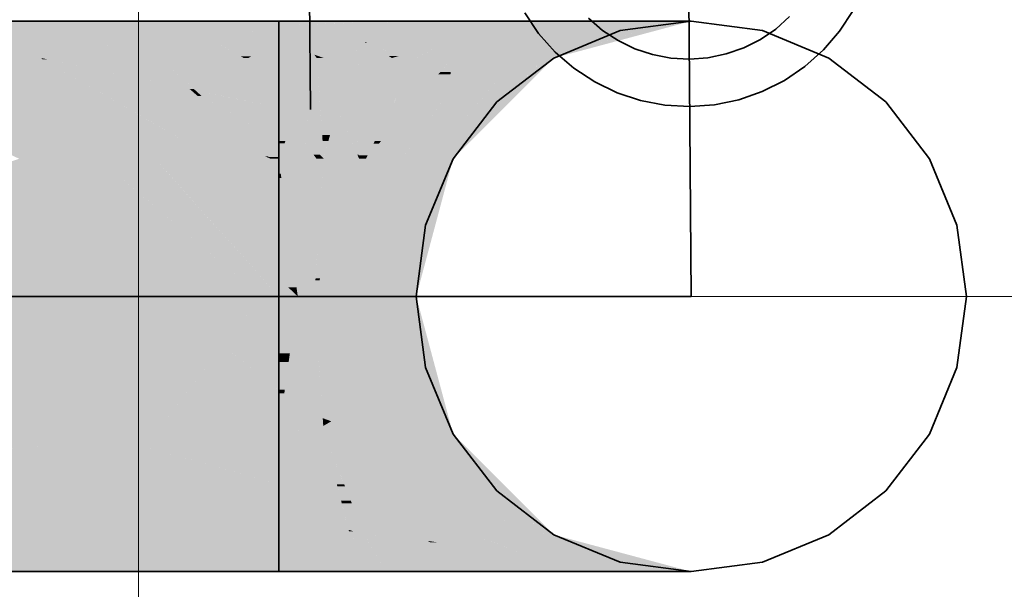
# Model space of a CAD drawing. Extents: x -223 to 557, y -138 to 606.
# Tile 334 of 347: x 307.27 to 309.34, y 303.09 to 304.29. Entities that reach past the tile are written whole.
import ezdxf
from ezdxf.lldxf.tags import DXFTag

# ---------------------------------------------------------------- set-up
doc = ezdxf.new("R2010")
doc.units = 0
doc.layers.get('0').update_dxf_attribs({"lineweight": 35})
doc.layers.add('0-Shading', color=7, linetype='Continuous', lineweight=35)
doc.layers.add('5_EG-HLSE', color=7, linetype='Continuous', lineweight=25)
for name, color, linetype, lineweight, true_color in [('H_Heizkoerper', 1, 'Continuous', 35, 0xff0000), ('H_Vorlauf', 1, 'Continuous', 35, 0xff0000), ('H_Vorlauf_Beschriftung', 1, 'Continuous', 18, 0xff0000)]:
    doc.layers.add(name, color=color, linetype=linetype, lineweight=lineweight, true_color=true_color)
tags = doc.linetypes.add('ALL_S14', pattern=[0.002, 0.001, -0.001]).pattern_tags.tags
tags[6:7] = [DXFTag(74, 4), DXFTag(75, 0), DXFTag(340, '0'), DXFTag(46, 1.0), DXFTag(50, 0.0), DXFTag(44, 0.0), DXFTag(45, 0.0)]
tags[4:5] = [DXFTag(74, 4), DXFTag(75, 0), DXFTag(340, '0'), DXFTag(46, 1.0), DXFTag(50, 0.0), DXFTag(44, 0.0), DXFTag(45, 0.0)]

# ---------------------------------------------------------------- blocks, each defined once
blk = doc.blocks.new('Shading-A07ALDTD1N', base_point=(303.9178, 301.6116))
at = {"layer": '0-Shading', "color": 14, "true_color": 0xa00000}
for points in [[(304.5193, 304.2812), (307.8117, 304.2812), (304.41, 304.2906)], [(307.8117, 304.2812), (304.41, 304.2906), (307.8117, 304.2906)], [(308.036, 304.2897), (307.8117, 304.2897), (308.0368, 304.2906)], [(307.8117, 304.2897), (308.0368, 304.2906), (307.8117, 304.2906)], [(307.8117, 304.2812), (308.036, 304.2897), (307.8117, 304.2897)], [(308.0325, 304.2861), (307.942, 304.2861), (308.036, 304.2897)], [(307.2227, 304.2719), (307.3424, 304.2812), (307.2089, 304.2812)], [(307.372, 304.2719), (307.2227, 304.2719), (307.3424, 304.2812)], [(307.2272, 304.2689), (307.372, 304.2719), (307.2227, 304.2719)], [(307.3792, 304.2689), (307.2272, 304.2689), (307.372, 304.2719)], [(307.2668, 304.2423), (307.3792, 304.2689), (307.2272, 304.2689)], [(307.4419, 304.2423), (307.2668, 304.2423), (307.3792, 304.2689)], [(307.365, 304.2741), (307.445, 304.2812), (307.3424, 304.2812)], [(307.4762, 304.2741), (307.365, 304.2741), (307.445, 304.2812)], [(307.372, 304.2719), (307.4762, 304.2741), (307.365, 304.2741)], [(307.486, 304.2719), (307.372, 304.2719), (307.4762, 304.2741)], [(307.5496, 304.2164), (307.7318, 304.2164), (307.372, 304.2719)], [(307.7318, 304.2164), (307.486, 304.2719), (307.372, 304.2719)], [(307.5114, 304.2129), (307.5608, 304.2129), (307.372, 304.2719)], [(307.4628, 304.2771), (307.613, 304.2812), (307.445, 304.2812)], [(307.6204, 304.2771), (307.4628, 304.2771), (307.613, 304.2812)], [(307.4762, 304.2741), (307.6204, 304.2771), (307.4628, 304.2771)], [(307.6259, 304.2741), (307.4762, 304.2741), (307.6204, 304.2771)], [(307.7318, 304.2164), (307.6259, 304.2741), (307.4762, 304.2741)], [(307.6162, 304.2794), (307.7245, 304.2812), (307.613, 304.2812)], [(307.7289, 304.2794), (307.6162, 304.2794), (307.7245, 304.2812)], [(307.6204, 304.2771), (307.7289, 304.2794), (307.6162, 304.2794)], [(307.7347, 304.2771), (307.6204, 304.2771), (307.7289, 304.2794)], [(307.8117, 304.2467), (307.7347, 304.2771), (307.6204, 304.2771)], [(307.8117, 304.2467), (307.6762, 304.2467), (307.6204, 304.2771)], [(307.7289, 304.2794), (307.8117, 304.2812), (307.7245, 304.2812)], [(307.8117, 304.2794), (307.7289, 304.2794), (307.8117, 304.2812)], [(307.8117, 304.2467), (307.8117, 304.2794), (307.7289, 304.2794)], [(307.8394, 304.2812), (307.8117, 304.2812), (307.8386, 304.2822)], [(307.866, 304.2467), (307.8117, 304.2467), (307.8394, 304.2812)], [(307.8117, 304.2467), (307.8394, 304.2812), (307.8117, 304.2812)], [(307.9473, 304.2822), (307.8386, 304.2822), (307.942, 304.2861)], [(307.9944, 304.2467), (307.9473, 304.2822), (307.8386, 304.2822)], [(307.9944, 304.2467), (307.866, 304.2467), (307.8386, 304.2822)], [(307.9944, 304.2467), (308.0325, 304.2861), (307.942, 304.2861)], [(307.1158, 304.2129), (307.3107, 304.2129), (306.9826, 304.2637)], [(307.3107, 304.2129), (306.9826, 304.2637), (307.2349, 304.2637)], [(307.7318, 304.2164), (307.8117, 304.2467), (307.6762, 304.2467)], [(307.754, 304.2164), (307.7318, 304.2164), (307.8117, 304.2467)], [(307.7473, 304.2129), (307.8117, 304.2129), (307.8117, 304.2467)], [(307.8865, 304.2201), (307.866, 304.2467), (307.8117, 304.2467)], [(307.8865, 304.2201), (307.8117, 304.2201), (307.8117, 304.2467)], [(307.8865, 304.2201), (307.9944, 304.2467), (307.866, 304.2467)], [(307.9255, 304.2201), (307.8865, 304.2201), (307.9944, 304.2467)], [(307.9068, 304.2129), (307.9618, 304.2129), (307.9944, 304.2467)], [(307.5114, 304.2129), (307.4419, 304.2423), (307.2668, 304.2423)], [(307.3107, 304.2129), (307.5114, 304.2129), (307.2668, 304.2423)], [(307.5608, 304.2129), (307.7382, 304.2129), (307.5496, 304.2164)], [(307.7382, 304.2129), (307.5496, 304.2164), (307.7318, 304.2164)], [(307.7473, 304.2129), (307.754, 304.2164), (307.7318, 304.2164)], [(307.7382, 304.2129), (307.7473, 304.2129), (307.7318, 304.2164)], [(307.8892, 304.2166), (307.8117, 304.2166), (307.8865, 304.2201)], [(307.8117, 304.2166), (307.8865, 304.2201), (307.8117, 304.2201)], [(307.8117, 304.2129), (307.8892, 304.2166), (307.8117, 304.2166)], [(307.8117, 304.2129), (307.8921, 304.2129), (307.8892, 304.2166)], [(307.9068, 304.2129), (307.9255, 304.2201), (307.8865, 304.2201)], [(307.8921, 304.2129), (307.9068, 304.2129), (307.8865, 304.2201)], [(306.0355, 303.1306), (307.8117, 303.1306), (305.8024, 303.2083)], [(307.8117, 303.1306), (305.8024, 303.2083), (307.8117, 303.2083)], [(307.8117, 303.1306), (308.0368, 303.1306), (307.8117, 303.2083)], [(308.0368, 303.1306), (307.8117, 303.2083), (307.9618, 303.2083)]]:
    blk.add_solid(points, dxfattribs=at)
at = {"layer": '0-Shading', "color": 14, "true_color": 0x9e0000}
for points in [[(307.9976, 304.2467), (307.9944, 304.2467), (308.0431, 304.2897)], [(307.9944, 304.2467), (308.0431, 304.2897), (308.036, 304.2897)], [(308.1648, 304.2467), (307.9976, 304.2467), (308.0441, 304.2906)], [(308.036, 304.2897), (308.0441, 304.2906), (308.0368, 304.2906)], [(308.0431, 304.2897), (308.036, 304.2897), (308.0441, 304.2906)], [(308.1648, 304.2467), (308.1528, 304.2906), (308.0441, 304.2906)], [(308.1648, 304.2467), (308.2467, 304.2906), (308.1528, 304.2906)], [(307.9964, 304.2455), (307.9933, 304.2455), (307.9944, 304.2467)], [(307.9964, 304.2455), (307.9976, 304.2467), (307.9944, 304.2467)], [(308.1609, 304.2455), (307.9964, 304.2455), (308.1648, 304.2467)], [(307.9964, 304.2455), (308.1648, 304.2467), (307.9976, 304.2467)], [(308.1102, 304.2175), (308.0659, 304.2175), (308.1648, 304.2467)], [(307.9618, 304.2129), (307.9964, 304.2455), (307.9933, 304.2455)], [(307.9618, 304.2129), (308.0505, 304.2129), (307.9964, 304.2455)], [(308.0566, 304.2212), (308.0367, 304.2212), (307.9964, 304.2455)], [(308.0659, 304.2175), (308.1609, 304.2455), (307.9964, 304.2455)], [(308.0659, 304.2175), (308.0566, 304.2212), (308.0367, 304.2212)], [(308.0659, 304.2175), (308.0429, 304.2175), (308.0367, 304.2212)], [(308.0505, 304.2129), (308.0659, 304.2175), (308.0429, 304.2175)], [(308.0505, 304.2129), (308.1017, 304.2129), (308.0659, 304.2175)], [(308.1017, 304.2129), (308.1102, 304.2175), (308.0659, 304.2175)], [(307.9946, 303.2052), (307.9648, 303.2052), (307.9618, 303.2083)], [(307.9946, 303.2052), (307.9929, 303.2083), (307.9618, 303.2083)], [(308.0248, 303.2052), (307.9946, 303.2052), (307.9929, 303.2083)], [(308.1257, 303.1954), (308.1017, 303.2083), (307.9929, 303.2083)], [(308.0368, 303.1306), (307.9946, 303.2052), (307.9648, 303.2052)], [(308.0019, 303.1924), (308.1314, 303.1924), (307.9946, 303.2052)], [(308.0986, 303.1954), (308.0248, 303.2052), (307.9946, 303.2052)], [(308.0368, 303.1306), (308.2467, 303.1306), (308.0019, 303.1924)], [(308.2467, 303.1306), (308.0019, 303.1924), (308.1314, 303.1924)], [(308.1257, 303.1954), (308.0986, 303.1954), (308.0248, 303.2052)], [(308.1314, 303.1924), (308.1257, 303.1954), (308.0986, 303.1954)]]:
    blk.add_solid(points, dxfattribs=at)
at = {"layer": '0-Shading', "color": 14, "true_color": 0x990000}
for points in [[(308.2078, 304.2467), (308.1648, 304.2467), (308.2467, 304.2906)], [(308.2295, 304.2712), (308.3757, 304.2712), (308.2467, 304.2906)], [(308.3757, 304.2712), (308.3841, 304.2906), (308.2467, 304.2906)], [(308.3757, 304.2712), (308.4268, 304.2906), (308.3841, 304.2906)], [(308.1778, 304.2129), (308.2218, 304.2129), (308.2295, 304.2712)], [(308.2218, 304.2129), (308.2295, 304.2712), (308.3757, 304.2712)], [(308.1017, 304.2129), (308.1778, 304.2129), (308.1648, 304.2467)], [(308.1778, 304.2129), (308.2078, 304.2467), (308.1648, 304.2467)], [(308.1257, 303.1954), (308.2218, 303.2083), (308.1017, 303.2083)], [(308.2557, 303.1954), (308.1257, 303.1954), (308.2218, 303.2083)], [(308.1455, 303.1924), (308.1314, 303.1924), (308.1257, 303.1954)], [(308.3464, 303.1611), (308.2557, 303.1954), (308.1257, 303.1954)], [(308.2105, 303.15), (308.3757, 303.15), (308.1314, 303.1924)], [(308.3117, 303.1611), (308.1455, 303.1924), (308.1314, 303.1924)], [(308.3464, 303.1611), (308.3117, 303.1611), (308.1455, 303.1924)], [(308.2467, 303.1306), (308.4268, 303.1306), (308.2105, 303.15)], [(308.4268, 303.1306), (308.2105, 303.15), (308.3757, 303.15)], [(308.3757, 303.15), (308.3464, 303.1611), (308.3117, 303.1611)]]:
    blk.add_solid(points, dxfattribs=at)
at = {"layer": '0-Shading', "color": 14, "true_color": 0x8c0000}
for points in [[(308.4294, 304.2289), (308.3655, 304.2289), (308.652, 304.2906)], [(308.3655, 304.2289), (308.652, 304.2906), (308.5651, 304.2906)], [(308.314, 304.2129), (308.3719, 304.2129), (308.3655, 304.2289)], [(308.3719, 304.2129), (308.4294, 304.2289), (308.3655, 304.2289)], [(308.5651, 303.1306), (308.652, 303.1306), (308.314, 303.2083)], [(308.652, 303.1306), (308.314, 303.2083), (308.3719, 303.2083)]]:
    blk.add_solid(points, dxfattribs=at)
at = {"layer": '0-Shading', "color": 16, "true_color": 0x830000}
for points in [[(308.3719, 304.2129), (308.3917, 304.2129), (308.652, 304.2906)], [(308.3917, 304.2129), (308.652, 304.2906), (308.6817, 304.2906)], [(308.652, 303.1306), (308.6817, 303.1306), (308.3719, 303.2083)], [(308.6817, 303.1306), (308.3719, 303.2083), (308.3917, 303.2083)]]:
    blk.add_solid(points, dxfattribs=at)
at = {"layer": '0-Shading', "color": 14, "true_color": 0x930000}
for points in [[(308.5024, 304.2712), (308.3757, 304.2712), (308.5651, 304.2906)], [(308.3757, 304.2712), (308.5651, 304.2906), (308.4268, 304.2906)], [(308.3655, 304.2289), (308.2639, 304.2289), (308.3757, 304.2712)], [(308.3655, 304.2289), (308.5024, 304.2712), (308.3757, 304.2712)], [(308.2218, 304.2129), (308.314, 304.2129), (308.2639, 304.2289)], [(308.314, 304.2129), (308.3655, 304.2289), (308.2639, 304.2289)], [(308.4949, 303.1306), (308.5651, 303.1306), (308.2218, 303.2083)], [(308.5651, 303.1306), (308.2218, 303.2083), (308.314, 303.2083)], [(308.3877, 303.1611), (308.3464, 303.1611), (308.2218, 303.2083)], [(308.4268, 303.1306), (308.4949, 303.1306), (308.3464, 303.1611)], [(308.4949, 303.1306), (308.3877, 303.1611), (308.3464, 303.1611)]]:
    blk.add_solid(points, dxfattribs=at)
at = {"layer": '0-Shading', "color": 12, "true_color": 0xd90000}
for points in [[(307.2642, 304.0006), (307.4315, 304.0006), (306.836, 304.2129)], [(307.4315, 304.0006), (306.836, 304.2129), (307.1158, 304.2129)], [(307.2927, 304.0939), (307.3107, 304.2129), (307.1158, 304.2129)], [(307.4454, 304.0939), (307.2927, 304.0939), (307.3107, 304.2129)], [(307.6241, 304.1474), (307.5114, 304.2129), (307.3107, 304.2129)], [(307.325, 304.2099), (307.3141, 304.2099), (307.3107, 304.2129)], [(307.7146, 304.0355), (307.6175, 304.0355), (307.3141, 304.2099)], [(307.6241, 304.1474), (307.325, 304.2099), (307.3141, 304.2099)], [(307.6241, 304.1474), (307.4576, 304.1474), (307.3141, 304.2099)], [(307.5758, 304.0594), (307.4843, 304.0594), (307.3141, 304.2099)], [(307.6241, 304.1474), (307.5608, 304.2129), (307.5114, 304.2129)], [(307.6357, 304.145), (307.7382, 304.2129), (307.5608, 304.2129)], [(307.633, 304.1474), (307.6241, 304.1474), (307.5608, 304.2129)], [(307.7859, 304.145), (307.6357, 304.145), (307.7382, 304.2129)], [(307.7903, 304.1386), (307.7473, 304.2129), (307.7382, 304.2129)], [(307.8117, 304.1386), (307.8117, 304.2129), (307.7473, 304.2129)], [(307.8117, 304.1386), (307.7903, 304.1386), (307.7473, 304.2129)], [(307.864, 304.1386), (307.8117, 304.1386), (307.8921, 304.2129)], [(307.8117, 304.1386), (307.8921, 304.2129), (307.8117, 304.2129)], [(307.8998, 304.1019), (307.8501, 304.1019), (307.8921, 304.2129)], [(307.9223, 304.1386), (307.9068, 304.2129), (307.8921, 304.2129)], [(307.9347, 304.1082), (307.8994, 304.1082), (307.8921, 304.2129)], [(307.9426, 304.1386), (307.9618, 304.2129), (307.9068, 304.2129)], [(307.9426, 304.1386), (307.9223, 304.1386), (307.9068, 304.2129)], [(307.783, 304.0057), (307.6241, 304.1474), (307.4576, 304.1474)], [(307.6357, 304.145), (307.633, 304.1474), (307.6241, 304.1474)], [(307.6357, 304.145), (307.6283, 304.145), (307.6241, 304.1474)], [(307.649, 304.1329), (307.6409, 304.1329), (307.6241, 304.1474)], [(307.7891, 304.0057), (307.783, 304.0057), (307.6241, 304.1474)], [(307.649, 304.1329), (307.6357, 304.145), (307.6283, 304.145)], [(307.8117, 304.1082), (307.7859, 304.145), (307.6357, 304.145)], [(307.6932, 304.1329), (307.649, 304.1329), (307.6357, 304.145)], [(307.7906, 304.0044), (307.649, 304.1329), (307.6409, 304.1329)], [(307.6915, 304.1082), (307.6932, 304.1329), (307.649, 304.1329)], [(307.8117, 304.0383), (307.7532, 304.0383), (307.649, 304.1329)], [(307.8117, 304.1082), (307.6915, 304.1082), (307.6932, 304.1329)], [(307.8117, 304.1082), (307.8117, 304.1386), (307.7903, 304.1386)], [(307.8501, 304.1019), (307.864, 304.1386), (307.8117, 304.1386)], [(307.8435, 304.1082), (307.8117, 304.1082), (307.8117, 304.1386)], [(307.9347, 304.1082), (307.9426, 304.1386), (307.9223, 304.1386)], [(307.8117, 304.0383), (307.8117, 304.1082), (307.6915, 304.1082)], [(307.8163, 304.1019), (307.8435, 304.1082), (307.8117, 304.1082)], [(307.8387, 304.0718), (307.8117, 304.0718), (307.8117, 304.1082)], [(307.8501, 304.1019), (307.8163, 304.1019), (307.8435, 304.1082)], [(307.8387, 304.0718), (307.8501, 304.1019), (307.8163, 304.1019)], [(307.8816, 304.0718), (307.8387, 304.0718), (307.8501, 304.1019)], [(307.9034, 304.051), (307.8998, 304.1019), (307.8501, 304.1019)], [(307.9034, 304.051), (307.9347, 304.1082), (307.8994, 304.1082)], [(307.9199, 304.051), (307.9034, 304.051), (307.9347, 304.1082)], [(307.4843, 304.0594), (307.4454, 304.0939), (307.2927, 304.0939)], [(307.344, 304.0594), (307.4843, 304.0594), (307.2927, 304.0939)], [(307.4315, 304.0006), (307.551, 304.0006), (307.344, 304.0594)], [(307.551, 304.0006), (307.344, 304.0594), (307.4843, 304.0594)], [(307.6175, 304.0355), (307.5758, 304.0594), (307.4843, 304.0594)], [(307.5114, 304.0355), (307.6175, 304.0355), (307.4843, 304.0594)], [(307.826, 304.0383), (307.8117, 304.0383), (307.8387, 304.0718)], [(307.8117, 304.0383), (307.8387, 304.0718), (307.8117, 304.0718)], [(307.8672, 304.0334), (307.8241, 304.0334), (307.8387, 304.0718)], [(307.8986, 304.0092), (307.8852, 304.0092), (307.8387, 304.0718)], [(307.8586, 304.051), (307.8816, 304.0718), (307.8387, 304.0718)], [(307.9034, 304.051), (307.8586, 304.051), (307.8816, 304.0718)], [(307.9068, 304.0006), (307.9034, 304.051), (307.8586, 304.051)], [(307.9166, 304.0383), (307.9199, 304.051), (307.9034, 304.051)], [(307.9166, 304.0383), (307.9042, 304.0383), (307.9034, 304.051)], [(307.551, 304.0006), (307.6782, 304.0006), (307.5114, 304.0355)], [(307.6782, 304.0006), (307.5114, 304.0355), (307.6175, 304.0355)], [(307.783, 304.0057), (307.7146, 304.0355), (307.6175, 304.0355)], [(307.6693, 304.0057), (307.783, 304.0057), (307.6175, 304.0355)], [(307.7906, 304.0044), (307.8117, 304.0383), (307.7532, 304.0383)], [(307.8117, 304.0044), (307.7906, 304.0044), (307.8117, 304.0383)], [(307.8241, 304.0334), (307.826, 304.0383), (307.8117, 304.0383)], [(307.8241, 304.0334), (307.8117, 304.0334), (307.8117, 304.0383)], [(307.8117, 304.0006), (307.8241, 304.0334), (307.8117, 304.0334)], [(307.8149, 304.0092), (307.8852, 304.0092), (307.8241, 304.0334)], [(307.8852, 304.0092), (307.8672, 304.0334), (307.8241, 304.0334)], [(307.9068, 304.0006), (307.9166, 304.0383), (307.9042, 304.0383)], [(307.6782, 304.0006), (307.7948, 304.0006), (307.6693, 304.0057)], [(307.7948, 304.0006), (307.6693, 304.0057), (307.783, 304.0057)], [(307.7906, 304.0044), (307.7891, 304.0057), (307.783, 304.0057)], [(307.7906, 304.0044), (307.7861, 304.0044), (307.783, 304.0057)], [(307.7948, 304.0006), (307.7906, 304.0044), (307.7861, 304.0044)], [(307.8117, 304.0006), (307.8117, 304.0044), (307.7906, 304.0044)], [(307.7948, 304.0006), (307.8117, 304.0006), (307.7906, 304.0044)], [(307.8117, 304.0006), (307.8915, 304.0006), (307.8149, 304.0092)], [(307.8915, 304.0006), (307.8149, 304.0092), (307.8852, 304.0092)], [(307.9068, 304.0006), (307.8986, 304.0092), (307.8852, 304.0092)], [(307.8915, 304.0006), (307.9068, 304.0006), (307.8852, 304.0092)], [(305.4158, 303.4116), (307.4315, 303.4206), (305.3986, 303.4206)], [(307.464, 303.4116), (305.4158, 303.4116), (307.4315, 303.4206)], [(307.464, 303.4116), (307.551, 303.4206), (307.4315, 303.4206)], [(307.5835, 303.4116), (307.464, 303.4116), (307.551, 303.4206)], [(307.8117, 303.3482), (307.8117, 303.4206), (307.551, 303.4206)], [(307.9256, 303.3482), (307.8117, 303.3482), (307.9068, 303.4206)], [(307.8117, 303.3482), (307.9068, 303.4206), (307.8117, 303.4206)], [(305.7534, 303.234), (307.464, 303.4116), (305.4158, 303.4116)], [(306.5309, 303.3147), (307.8117, 303.3147), (307.464, 303.4116)], [(307.6916, 303.3482), (307.5835, 303.4116), (307.464, 303.4116)], [(307.8117, 303.3482), (307.6916, 303.3482), (307.5835, 303.4116)], [(307.8117, 303.3147), (307.8117, 303.3482), (307.6916, 303.3482)], [(307.9342, 303.3147), (307.9256, 303.3482), (307.8117, 303.3482)], [(307.9342, 303.3147), (307.8117, 303.3147), (307.8117, 303.3482)], [(305.7534, 303.234), (307.8117, 303.234), (306.5309, 303.3147)], [(307.8117, 303.234), (306.5309, 303.3147), (307.8117, 303.3147)], [(307.9432, 303.2801), (307.9342, 303.3147), (307.8117, 303.3147)], [(307.9432, 303.2801), (307.8117, 303.2801), (307.8117, 303.3147)], [(307.9515, 303.2478), (307.9432, 303.2801), (307.8117, 303.2801)], [(307.9515, 303.2478), (307.8117, 303.2478), (307.8117, 303.2801)], [(305.8024, 303.2083), (307.8117, 303.2083), (305.7534, 303.234)], [(307.8117, 303.2083), (305.7534, 303.234), (307.8117, 303.234)], [(307.9551, 303.234), (307.8117, 303.234), (307.9515, 303.2478)], [(307.8117, 303.234), (307.9515, 303.2478), (307.8117, 303.2478)], [(307.9591, 303.2187), (307.8117, 303.2187), (307.8117, 303.234)], [(307.9591, 303.2187), (307.9551, 303.234), (307.8117, 303.234)], [(307.9599, 303.2155), (307.8117, 303.2155), (307.9591, 303.2187)], [(307.8117, 303.2155), (307.9591, 303.2187), (307.8117, 303.2187)], [(307.8117, 303.2083), (307.9599, 303.2155), (307.8117, 303.2155)], [(307.8117, 303.2083), (307.9618, 303.2083), (307.9599, 303.2155)]]:
    blk.add_solid(points, dxfattribs=at)
at = {"layer": '0-Shading', "color": 12, "true_color": 0xd30000}
for points in [[(307.9686, 304.1386), (307.9426, 304.1386), (307.9618, 304.2129)], [(308.0523, 304.2033), (307.9751, 304.2033), (307.9618, 304.2129)], [(308.0645, 304.1386), (307.9686, 304.1386), (307.9618, 304.2129)], [(308.0523, 304.2033), (308.0505, 304.2129), (307.9618, 304.2129)], [(308.0523, 304.2033), (308.1017, 304.2129), (308.0505, 304.2129)], [(308.0969, 304.2033), (308.0523, 304.2033), (308.1017, 304.2129)], [(308.0645, 304.1386), (308.0523, 304.2033), (307.9751, 304.2033)], [(308.0946, 304.1988), (308.0531, 304.1988), (308.0523, 304.2033)], [(308.0946, 304.1988), (308.0969, 304.2033), (308.0523, 304.2033)], [(308.0645, 304.1386), (308.0946, 304.1988), (308.0531, 304.1988)], [(307.9514, 304.1082), (307.9347, 304.1082), (307.9426, 304.1386)], [(307.9724, 304.0969), (307.9686, 304.1386), (307.9426, 304.1386)], [(307.9724, 304.0969), (307.9547, 304.0969), (307.9426, 304.1386)], [(307.9724, 304.0969), (308.0645, 304.1386), (307.9686, 304.1386)], [(308.0437, 304.0969), (307.9724, 304.0969), (308.0645, 304.1386)], [(307.9649, 304.0383), (307.9166, 304.0383), (307.9347, 304.1082)], [(307.9775, 304.0092), (307.9514, 304.1082), (307.9347, 304.1082)], [(307.9802, 304.0092), (307.9775, 304.0092), (307.9514, 304.1082)], [(307.9806, 304.0077), (307.9724, 304.0969), (307.9547, 304.0969)], [(308.0144, 304.0383), (308.0437, 304.0969), (307.9724, 304.0969)], [(308.0144, 304.0383), (307.9778, 304.0383), (307.9724, 304.0969)], [(307.9091, 304.0092), (307.9775, 304.0092), (307.9166, 304.0383)], [(307.9775, 304.0092), (307.9649, 304.0383), (307.9166, 304.0383)], [(307.9806, 304.0077), (308.0144, 304.0383), (307.9778, 304.0383)], [(307.9991, 304.0077), (307.9806, 304.0077), (308.0144, 304.0383)], [(307.9068, 304.0006), (307.9813, 304.0006), (307.9091, 304.0092)], [(307.9813, 304.0006), (307.9091, 304.0092), (307.9775, 304.0092)], [(307.9806, 304.0077), (307.9802, 304.0092), (307.9775, 304.0092)], [(307.9806, 304.0077), (307.9782, 304.0077), (307.9775, 304.0092)], [(307.9813, 304.0006), (307.9806, 304.0077), (307.9782, 304.0077)], [(307.9955, 304.0006), (307.9991, 304.0077), (307.9806, 304.0077)], [(307.9813, 304.0006), (307.9955, 304.0006), (307.9806, 304.0077)], [(307.9516, 303.3102), (307.9955, 303.4206), (307.9068, 303.4206)], [(307.9497, 303.3147), (307.9342, 303.3147), (307.9068, 303.4206)], [(308.0507, 303.3102), (307.9516, 303.3102), (307.9955, 303.4206)], [(307.9516, 303.3102), (307.9497, 303.3147), (307.9342, 303.3147)], [(307.9516, 303.3102), (307.9354, 303.3102), (307.9342, 303.3147)], [(307.9432, 303.2801), (307.9516, 303.3102), (307.9354, 303.3102)], [(307.9638, 303.2801), (307.9432, 303.2801), (307.9516, 303.3102)], [(308.0658, 303.2801), (308.0507, 303.3102), (307.9516, 303.3102)], [(308.0658, 303.2801), (307.9638, 303.2801), (307.9516, 303.3102)], [(307.9659, 303.2748), (307.9638, 303.2801), (307.9432, 303.2801)], [(307.9659, 303.2748), (307.9446, 303.2748), (307.9432, 303.2801)], [(307.9515, 303.2478), (307.9659, 303.2748), (307.9446, 303.2748)], [(307.9769, 303.2478), (307.9515, 303.2478), (307.9659, 303.2748)], [(307.9659, 303.2748), (308.0658, 303.2801), (307.9638, 303.2801)], [(308.0684, 303.2748), (307.9659, 303.2748), (308.0658, 303.2801)], [(308.0819, 303.2478), (308.0684, 303.2748), (307.9659, 303.2748)], [(308.0819, 303.2478), (307.9769, 303.2478), (307.9659, 303.2748)], [(307.9788, 303.243), (307.9769, 303.2478), (307.9515, 303.2478)], [(307.9788, 303.243), (307.9528, 303.243), (307.9515, 303.2478)], [(307.9581, 303.2224), (307.9788, 303.243), (307.9528, 303.243)], [(307.9872, 303.2224), (307.9581, 303.2224), (307.9788, 303.243)], [(307.9788, 303.243), (308.0819, 303.2478), (307.9769, 303.2478)], [(308.0843, 303.243), (307.9788, 303.243), (308.0819, 303.2478)], [(308.0946, 303.2224), (308.0843, 303.243), (307.9788, 303.243)], [(308.0946, 303.2224), (307.9872, 303.2224), (307.9788, 303.243)], [(307.9884, 303.2195), (307.9872, 303.2224), (307.9581, 303.2224)], [(307.9884, 303.2195), (307.9589, 303.2195), (307.9581, 303.2224)], [(307.9591, 303.2187), (307.9884, 303.2195), (307.9589, 303.2195)], [(307.9887, 303.2187), (307.9591, 303.2187), (307.9884, 303.2195)], [(307.9665, 303.2165), (307.9597, 303.2165), (307.9591, 303.2187)], [(307.9929, 303.2083), (307.9887, 303.2187), (307.9591, 303.2187)], [(307.9599, 303.2155), (307.9665, 303.2165), (307.9597, 303.2165)], [(307.9599, 303.2155), (307.9697, 303.2155), (307.9665, 303.2165)], [(307.9618, 303.2083), (307.9929, 303.2083), (307.9599, 303.2155)], [(307.9929, 303.2083), (307.9599, 303.2155), (307.9697, 303.2155)], [(307.9884, 303.2195), (308.0946, 303.2224), (307.9872, 303.2224)], [(308.0961, 303.2195), (307.9884, 303.2195), (308.0946, 303.2224)], [(308.1017, 303.2083), (308.0961, 303.2195), (307.9884, 303.2195)], [(307.9929, 303.2083), (308.1017, 303.2083), (307.9884, 303.2195)]]:
    blk.add_solid(points, dxfattribs=at)
at = {"layer": '0-Shading', "color": 12, "true_color": 0xc70000}
for points in [[(308.1657, 304.1988), (308.0946, 304.1988), (308.1778, 304.2129)], [(308.0946, 304.1988), (308.1778, 304.2129), (308.1017, 304.2129)], [(308.1745, 304.1838), (308.1529, 304.1838), (308.1778, 304.2129)], [(308.215, 304.2033), (308.1767, 304.2033), (308.2218, 304.2129)], [(308.1767, 304.2033), (308.2218, 304.2129), (308.1778, 304.2129)], [(308.1529, 304.1838), (308.0871, 304.1838), (308.0946, 304.1988)], [(308.1529, 304.1838), (308.1657, 304.1988), (308.0946, 304.1988)], [(308.1693, 304.1386), (308.2118, 304.1988), (308.1762, 304.1988)], [(308.2118, 304.1988), (308.1762, 304.1988), (308.1767, 304.2033)], [(308.2118, 304.1988), (308.215, 304.2033), (308.1767, 304.2033)], [(308.114, 304.1386), (308.0645, 304.1386), (308.1529, 304.1838)], [(308.0645, 304.1386), (308.1529, 304.1838), (308.0871, 304.1838)], [(308.1693, 304.1386), (308.114, 304.1386), (308.1739, 304.1785)], [(308.114, 304.1386), (308.1739, 304.1785), (308.1483, 304.1785)], [(308.1739, 304.1785), (308.1483, 304.1785), (308.1529, 304.1838)], [(308.1739, 304.1785), (308.1745, 304.1838), (308.1529, 304.1838)], [(308.0785, 304.0972), (308.0439, 304.0972), (308.0645, 304.1386)], [(308.0785, 304.0972), (308.114, 304.1386), (308.0645, 304.1386)], [(308.0785, 304.0972), (308.1693, 304.1386), (308.114, 304.1386)], [(308.14, 304.0972), (308.0785, 304.0972), (308.1693, 304.1386)], [(308.0279, 304.0383), (308.0144, 304.0383), (308.0785, 304.0972)], [(308.0144, 304.0383), (308.0785, 304.0972), (308.0439, 304.0972)], [(308.0984, 304.0383), (308.0279, 304.0383), (308.0785, 304.0972)], [(308.0984, 304.0383), (308.14, 304.0972), (308.0785, 304.0972)], [(307.9955, 304.0006), (308.0717, 304.0006), (308.023, 304.0326)], [(307.9955, 304.0006), (308.023, 304.0326), (308.0115, 304.0326)], [(308.023, 304.0326), (308.0115, 304.0326), (308.0144, 304.0383)], [(308.023, 304.0326), (308.0279, 304.0383), (308.0144, 304.0383)], [(308.0943, 304.0326), (308.023, 304.0326), (308.0984, 304.0383)], [(308.023, 304.0326), (308.0984, 304.0383), (308.0279, 304.0383)], [(308.0717, 304.0006), (308.0943, 304.0326), (308.023, 304.0326)], [(308.0658, 303.2801), (308.0717, 303.4206), (307.9955, 303.4206)], [(308.171, 303.2801), (308.0658, 303.2801), (308.0717, 303.4206)], [(308.1938, 303.2478), (308.171, 303.2801), (308.0658, 303.2801)], [(308.1938, 303.2478), (308.0819, 303.2478), (308.0658, 303.2801)], [(308.2118, 303.2224), (308.1938, 303.2478), (308.0819, 303.2478)], [(308.2118, 303.2224), (308.0946, 303.2224), (308.0819, 303.2478)], [(308.2218, 303.2083), (308.2118, 303.2224), (308.0946, 303.2224)], [(308.1017, 303.2083), (308.2218, 303.2083), (308.0946, 303.2224)]]:
    blk.add_solid(points, dxfattribs=at)
at = {"layer": '0-Shading', "color": 12, "true_color": 0xb60000}
for points in [[(308.3017, 304.1988), (308.2118, 304.1988), (308.2218, 304.2129)], [(308.3017, 304.1988), (308.314, 304.2129), (308.2218, 304.2129)], [(308.2797, 304.1734), (308.1938, 304.1734), (308.2118, 304.1988)], [(308.2797, 304.1734), (308.3017, 304.1988), (308.2118, 304.1988)], [(308.2496, 304.1386), (308.1693, 304.1386), (308.2797, 304.1734)], [(308.1693, 304.1386), (308.2797, 304.1734), (308.1938, 304.1734)], [(308.1628, 304.0383), (308.0984, 304.0383), (308.1693, 304.1386)], [(308.1628, 304.0383), (308.2496, 304.1386), (308.1693, 304.1386)], [(308.0717, 304.0006), (308.1301, 304.0006), (308.0984, 304.0383)], [(308.1301, 304.0006), (308.1628, 304.0383), (308.0984, 304.0383)], [(308.1938, 303.2478), (308.1301, 303.4206), (308.0717, 303.4206)], [(308.2797, 303.2478), (308.1938, 303.2478), (308.1301, 303.4206)], [(308.3017, 303.2224), (308.2797, 303.2478), (308.1938, 303.2478)], [(308.3017, 303.2224), (308.2118, 303.2224), (308.1938, 303.2478)], [(308.314, 303.2083), (308.3017, 303.2224), (308.2118, 303.2224)], [(308.2218, 303.2083), (308.314, 303.2083), (308.2118, 303.2224)]]:
    blk.add_solid(points, dxfattribs=at)
at = {"layer": '0-Shading', "color": 14, "true_color": 0xa20000}
for points in [[(308.3582, 304.1988), (308.3017, 304.1988), (308.3719, 304.2129)], [(308.3017, 304.1988), (308.3719, 304.2129), (308.314, 304.2129)], [(308.3337, 304.1734), (308.2797, 304.1734), (308.3017, 304.1988)], [(308.3337, 304.1734), (308.3582, 304.1988), (308.3017, 304.1988)], [(308.3026, 304.1411), (308.2518, 304.1411), (308.2797, 304.1734)], [(308.3026, 304.1411), (308.3337, 304.1734), (308.2797, 304.1734)], [(308.2033, 304.0383), (308.1628, 304.0383), (308.3026, 304.1411)], [(308.1628, 304.0383), (308.3026, 304.1411), (308.2518, 304.1411)], [(308.1301, 304.0006), (308.1668, 304.0006), (308.1628, 304.0383)], [(308.1668, 304.0006), (308.2033, 304.0383), (308.1628, 304.0383)], [(308.3017, 303.2224), (308.1668, 303.4206), (308.1301, 303.4206)], [(308.3582, 303.2224), (308.3017, 303.2224), (308.1668, 303.4206)], [(308.3719, 303.2083), (308.3582, 303.2224), (308.3017, 303.2224)], [(308.314, 303.2083), (308.3719, 303.2083), (308.3017, 303.2224)]]:
    blk.add_solid(points, dxfattribs=at)
at = {"layer": '0-Shading', "color": 16, "true_color": 0x8b0000}
for points in [[(308.3199, 304.1411), (308.3026, 304.1411), (308.3917, 304.2129)], [(308.3026, 304.1411), (308.3917, 304.2129), (308.3719, 304.2129)], [(308.2691, 304.1064), (308.2852, 304.1064), (308.3026, 304.1411)], [(308.2852, 304.1064), (308.3199, 304.1411), (308.3026, 304.1411)], [(308.1668, 304.0006), (308.1794, 304.0006), (308.2691, 304.1064)], [(308.1794, 304.0006), (308.2691, 304.1064), (308.2852, 304.1064)], [(308.3719, 303.2083), (308.3917, 303.2083), (308.1668, 303.4206)], [(308.3917, 303.2083), (308.1668, 303.4206), (308.1794, 303.4206)]]:
    blk.add_solid(points, dxfattribs=at)
at = {"layer": '0-Shading', "color": 1, "true_color": 0xfa0000}
for points in [[(307.3452, 303.9449), (307.0968, 303.9449), (307.2642, 304.0006)], [(307.2998, 303.9761), (307.4315, 304.0006), (307.2642, 304.0006)], [(307.4605, 303.9761), (307.2998, 303.9761), (307.4315, 304.0006)], [(307.4605, 303.9761), (307.551, 304.0006), (307.4315, 304.0006)], [(307.4605, 303.9761), (307.5729, 303.9761), (307.551, 304.0006)], [(307.7268, 303.8307), (307.6782, 304.0006), (307.551, 304.0006)], [(307.8117, 303.7488), (307.7774, 303.7488), (307.551, 304.0006)], [(307.7027, 303.9694), (307.7948, 304.0006), (307.6782, 304.0006)], [(307.8117, 303.8307), (307.7268, 303.8307), (307.6782, 304.0006)], [(307.8117, 303.9694), (307.7027, 303.9694), (307.7948, 304.0006)], [(307.8117, 303.9694), (307.8117, 304.0006), (307.7948, 304.0006)], [(307.3452, 303.9449), (307.4605, 303.9761), (307.2998, 303.9761)], [(307.3452, 303.9449), (307.4974, 303.9449), (307.4605, 303.9761)], [(307.7749, 303.7106), (307.8117, 303.7106), (307.4605, 303.9761)], [(307.8117, 303.7106), (307.4605, 303.9761), (307.5729, 303.9761)], [(307.8117, 303.8307), (307.8117, 303.9694), (307.7027, 303.9694)], [(307.1834, 303.9012), (307.3452, 303.9449), (307.0968, 303.9449)], [(307.1834, 303.9012), (307.4089, 303.9012), (307.3452, 303.9449)], [(307.6862, 303.7106), (307.7749, 303.7106), (307.3452, 303.9449)], [(307.7749, 303.7106), (307.3452, 303.9449), (307.4974, 303.9449)], [(306.4789, 303.7106), (307.5603, 303.7106), (307.1834, 303.9012)], [(307.5603, 303.7106), (307.6862, 303.7106), (307.1834, 303.9012)], [(307.6862, 303.7106), (307.1834, 303.9012), (307.4089, 303.9012)], [(307.8117, 303.7488), (307.8117, 303.8307), (307.7268, 303.8307)], [(307.8117, 303.7106), (307.8117, 303.7488), (307.7774, 303.7488)], [(305.3986, 303.4206), (307.4315, 303.4206), (304.9324, 303.7106)], [(307.4315, 303.4206), (304.9324, 303.7106), (306.3023, 303.7106)], [(307.4315, 303.4206), (307.551, 303.4206), (306.3023, 303.7106)], [(307.551, 303.4206), (306.3023, 303.7106), (306.4789, 303.7106)], [(306.8656, 303.606), (307.5603, 303.7106), (306.4789, 303.7106)], [(307.6941, 303.606), (306.8656, 303.606), (307.5603, 303.7106)], [(307.6227, 303.6618), (307.6862, 303.7106), (307.5603, 303.7106)], [(307.7372, 303.6618), (307.6227, 303.6618), (307.6862, 303.7106)], [(307.7372, 303.6618), (307.7749, 303.7106), (307.6862, 303.7106)], [(307.8117, 303.6724), (307.7454, 303.6724), (307.7749, 303.7106)], [(307.8117, 303.6724), (307.8117, 303.7106), (307.7749, 303.7106)], [(307.8117, 303.6618), (307.7372, 303.6618), (307.8117, 303.6724)], [(307.7372, 303.6618), (307.8117, 303.6724), (307.7454, 303.6724)], [(307.6941, 303.606), (307.7372, 303.6618), (307.6227, 303.6618)], [(307.7955, 303.606), (307.6941, 303.606), (307.7372, 303.6618)], [(307.8117, 303.5905), (307.8117, 303.6618), (307.7372, 303.6618)], [(307.551, 303.4206), (307.6941, 303.606), (306.8656, 303.606)], [(307.6232, 303.5141), (307.8117, 303.5141), (307.6941, 303.606)], [(307.714, 303.5905), (307.7955, 303.606), (307.6941, 303.606)], [(307.8117, 303.5905), (307.714, 303.5905), (307.7955, 303.606)], [(307.8117, 303.5141), (307.8117, 303.5905), (307.714, 303.5905)], [(307.551, 303.4206), (307.8117, 303.4206), (307.6232, 303.5141)], [(307.8117, 303.4206), (307.6232, 303.5141), (307.8117, 303.5141)]]:
    blk.add_solid(points, dxfattribs=at)
at = {"layer": '0-Shading', "color": 1, "true_color": 0xf90000}
for points in [[(307.9047, 303.9694), (307.816, 303.9694), (307.8117, 304.0006)], [(307.9047, 303.9694), (307.8915, 304.0006), (307.8117, 304.0006)], [(307.816, 303.9694), (307.8117, 303.9694), (307.8117, 304.0006)], [(307.9047, 303.9694), (307.9068, 304.0006), (307.8915, 304.0006)], [(307.8173, 303.9601), (307.816, 303.9694), (307.8117, 303.9694)], [(307.8173, 303.9601), (307.8117, 303.9601), (307.8117, 303.9694)], [(307.8352, 303.8307), (307.8117, 303.8307), (307.8173, 303.9601)], [(307.8117, 303.8307), (307.8173, 303.9601), (307.8117, 303.9601)], [(307.8173, 303.9601), (307.9047, 303.9694), (307.816, 303.9694)], [(307.904, 303.9601), (307.8173, 303.9601), (307.9047, 303.9694)], [(307.8951, 303.8307), (307.904, 303.9601), (307.8173, 303.9601)], [(307.8951, 303.8307), (307.8352, 303.8307), (307.8173, 303.9601)], [(307.8393, 303.8016), (307.8352, 303.8307), (307.8117, 303.8307)], [(307.8393, 303.8016), (307.8117, 303.8016), (307.8117, 303.8307)], [(307.8393, 303.8016), (307.8951, 303.8307), (307.8352, 303.8307)], [(307.893, 303.8016), (307.8393, 303.8016), (307.8951, 303.8307)], [(307.8466, 303.7488), (307.8117, 303.7488), (307.8393, 303.8016)], [(307.8117, 303.7488), (307.8393, 303.8016), (307.8117, 303.8016)], [(307.8894, 303.7488), (307.893, 303.8016), (307.8393, 303.8016)], [(307.8894, 303.7488), (307.8466, 303.7488), (307.8393, 303.8016)], [(307.8492, 303.7296), (307.8466, 303.7488), (307.8117, 303.7488)], [(307.8492, 303.7296), (307.8318, 303.7296), (307.8117, 303.7488)], [(307.8436, 303.7184), (307.8117, 303.7184), (307.8117, 303.7488)], [(307.8492, 303.7296), (307.8894, 303.7488), (307.8466, 303.7488)], [(307.888, 303.7296), (307.8492, 303.7296), (307.8894, 303.7488)], [(307.8519, 303.7106), (307.8492, 303.7296), (307.8318, 303.7296)], [(307.8867, 303.7106), (307.888, 303.7296), (307.8492, 303.7296)], [(307.8519, 303.7106), (307.8867, 303.7106), (307.8492, 303.7296)], [(307.8117, 303.7106), (307.8436, 303.7184), (307.8117, 303.7184)], [(307.8117, 303.7106), (307.8519, 303.7106), (307.8436, 303.7184)], [(307.8466, 303.6724), (307.8117, 303.6724), (307.8519, 303.7106)], [(307.8117, 303.6724), (307.8519, 303.7106), (307.8117, 303.7106)], [(307.8894, 303.6724), (307.8466, 303.6724), (307.8519, 303.7106)], [(307.8894, 303.6724), (307.8867, 303.7106), (307.8519, 303.7106)], [(307.8424, 303.6422), (307.8466, 303.6724), (307.8117, 303.6724)], [(307.8424, 303.6422), (307.8117, 303.6422), (307.8117, 303.6724)], [(307.8915, 303.6422), (307.8424, 303.6422), (307.8894, 303.6724)], [(307.8424, 303.6422), (307.8894, 303.6724), (307.8466, 303.6724)], [(307.8352, 303.5905), (307.8117, 303.5905), (307.8424, 303.6422)], [(307.8117, 303.5905), (307.8424, 303.6422), (307.8117, 303.6422)], [(307.8951, 303.5905), (307.8352, 303.5905), (307.8424, 303.6422)], [(307.8951, 303.5905), (307.8915, 303.6422), (307.8424, 303.6422)], [(307.8327, 303.5724), (307.8352, 303.5905), (307.8117, 303.5905)], [(307.8327, 303.5724), (307.8117, 303.5724), (307.8117, 303.5905)], [(307.8963, 303.5724), (307.8327, 303.5724), (307.8951, 303.5905)], [(307.8327, 303.5724), (307.8951, 303.5905), (307.8352, 303.5905)], [(307.8246, 303.5141), (307.8117, 303.5141), (307.8327, 303.5724)], [(307.8117, 303.5141), (307.8327, 303.5724), (307.8117, 303.5724)], [(307.9004, 303.5141), (307.8246, 303.5141), (307.8327, 303.5724)], [(307.9004, 303.5141), (307.8963, 303.5724), (307.8327, 303.5724)], [(307.8236, 303.5064), (307.8246, 303.5141), (307.8117, 303.5141)], [(307.8236, 303.5064), (307.8117, 303.5064), (307.8117, 303.5141)], [(307.8117, 303.4206), (307.8236, 303.5064), (307.8117, 303.5064)], [(307.9045, 303.454), (307.8163, 303.454), (307.8236, 303.5064)], [(307.9009, 303.5064), (307.8236, 303.5064), (307.9004, 303.5141)], [(307.8236, 303.5064), (307.9004, 303.5141), (307.8246, 303.5141)], [(307.9045, 303.454), (307.9009, 303.5064), (307.8236, 303.5064)], [(307.8117, 303.4206), (307.9057, 303.4375), (307.814, 303.4375)], [(307.9057, 303.4375), (307.814, 303.4375), (307.9045, 303.454)], [(307.814, 303.4375), (307.9045, 303.454), (307.8163, 303.454)], [(307.9061, 303.4319), (307.8746, 303.4319), (307.9057, 303.4375)], [(307.8117, 303.4206), (307.9068, 303.4206), (307.8746, 303.4319)], [(307.9068, 303.4206), (307.9061, 303.4319), (307.8746, 303.4319)]]:
    blk.add_solid(points, dxfattribs=at)
at = {"layer": '0-Shading', "color": 1, "true_color": 0xf10000}
for points in [[(307.9711, 303.9694), (307.9047, 303.9694), (307.9813, 304.0006)], [(307.9047, 303.9694), (307.9813, 304.0006), (307.9068, 304.0006)], [(307.9913, 303.9694), (307.9711, 303.9694), (307.9813, 304.0006)], [(307.9913, 303.9694), (307.9955, 304.0006), (307.9813, 304.0006)], [(307.9446, 303.8881), (307.899, 303.8881), (307.9047, 303.9694)], [(307.9446, 303.8881), (307.9711, 303.9694), (307.9047, 303.9694)], [(307.9804, 303.8881), (307.9446, 303.8881), (307.9913, 303.9694)], [(307.9446, 303.8881), (307.9913, 303.9694), (307.9711, 303.9694)], [(307.9259, 303.8307), (307.8951, 303.8307), (307.9446, 303.8881)], [(307.8951, 303.8307), (307.9446, 303.8881), (307.899, 303.8881)], [(307.9727, 303.8307), (307.9259, 303.8307), (307.9446, 303.8881)], [(307.9727, 303.8307), (307.9804, 303.8881), (307.9446, 303.8881)], [(307.9171, 303.8037), (307.8932, 303.8037), (307.8951, 303.8307)], [(307.9171, 303.8037), (307.9259, 303.8307), (307.8951, 303.8307)], [(307.9691, 303.8037), (307.9171, 303.8037), (307.9727, 303.8307)], [(307.9171, 303.8037), (307.9727, 303.8307), (307.9259, 303.8307)], [(307.8992, 303.7488), (307.8894, 303.7488), (307.9171, 303.8037)], [(307.8894, 303.7488), (307.9171, 303.8037), (307.8932, 303.8037)], [(307.9618, 303.7488), (307.8992, 303.7488), (307.9171, 303.8037)], [(307.9618, 303.7488), (307.9691, 303.8037), (307.9171, 303.8037)], [(307.8976, 303.7441), (307.889, 303.7441), (307.8894, 303.7488)], [(307.8976, 303.7441), (307.8992, 303.7488), (307.8894, 303.7488)], [(307.9612, 303.7441), (307.8976, 303.7441), (307.9618, 303.7488)], [(307.8976, 303.7441), (307.9618, 303.7488), (307.8992, 303.7488)], [(307.8867, 303.7106), (307.9567, 303.7106), (307.8976, 303.7441)], [(307.8867, 303.7106), (307.8976, 303.7441), (307.889, 303.7441)], [(307.9567, 303.7106), (307.9612, 303.7441), (307.8976, 303.7441)], [(307.8894, 303.6724), (307.9567, 303.7106), (307.8867, 303.7106)], [(307.9618, 303.6724), (307.8894, 303.6724), (307.9567, 303.7106)], [(307.9727, 303.5905), (307.9618, 303.6724), (307.8894, 303.6724)], [(307.9727, 303.5905), (307.8951, 303.5905), (307.8894, 303.6724)], [(307.983, 303.5141), (307.9727, 303.5905), (307.8951, 303.5905)], [(307.983, 303.5141), (307.9004, 303.5141), (307.8951, 303.5905)], [(307.9911, 303.454), (307.983, 303.5141), (307.9004, 303.5141)], [(307.9911, 303.454), (307.9045, 303.454), (307.9004, 303.5141)], [(307.9955, 303.4206), (307.9911, 303.454), (307.9045, 303.454)], [(307.9226, 303.4474), (307.905, 303.4474), (307.9045, 303.454)], [(307.9057, 303.4375), (307.9226, 303.4474), (307.905, 303.4474)], [(307.9057, 303.4375), (307.9495, 303.4375), (307.9226, 303.4474)], [(307.9068, 303.4206), (307.9955, 303.4206), (307.9057, 303.4375)], [(307.9955, 303.4206), (307.9057, 303.4375), (307.9495, 303.4375)]]:
    blk.add_solid(points, dxfattribs=at)
at = {"layer": '0-Shading', "color": 12, "true_color": 0xe10000}
for points in [[(308.0658, 303.9694), (307.9913, 303.9694), (308.0717, 304.0006)], [(307.9913, 303.9694), (308.0717, 304.0006), (307.9955, 304.0006)], [(308.0395, 303.8307), (307.9727, 303.8307), (307.9913, 303.9694)], [(308.0395, 303.8307), (308.0658, 303.9694), (307.9913, 303.9694)], [(308.024, 303.7488), (307.9618, 303.7488), (307.9727, 303.8307)], [(308.024, 303.7488), (308.0395, 303.8307), (307.9727, 303.8307)], [(307.9567, 303.7106), (308.0167, 303.7106), (307.9618, 303.7488)], [(308.0167, 303.7106), (308.024, 303.7488), (307.9618, 303.7488)], [(307.9727, 303.5905), (308.0167, 303.7106), (307.9567, 303.7106)], [(308.0395, 303.5905), (307.9727, 303.5905), (308.0167, 303.7106)], [(308.054, 303.5141), (308.0395, 303.5905), (307.9727, 303.5905)], [(308.054, 303.5141), (307.983, 303.5141), (307.9727, 303.5905)], [(308.0653, 303.454), (308.054, 303.5141), (307.983, 303.5141)], [(308.0653, 303.454), (307.9911, 303.454), (307.983, 303.5141)], [(308.0717, 303.4206), (308.0653, 303.454), (307.9911, 303.454)], [(307.9955, 303.4206), (308.0717, 303.4206), (307.9911, 303.454)]]:
    blk.add_solid(points, dxfattribs=at)
at = {"layer": '0-Shading', "color": 12, "true_color": 0xca0000}
for points in [[(308.0907, 303.8307), (308.0395, 303.8307), (308.1301, 304.0006)], [(308.0395, 303.8307), (308.1301, 304.0006), (308.0717, 304.0006)], [(308.0717, 303.7488), (308.024, 303.7488), (308.0395, 303.8307)], [(308.0717, 303.7488), (308.0907, 303.8307), (308.0395, 303.8307)], [(308.0167, 303.7106), (308.0628, 303.7106), (308.024, 303.7488)], [(308.0628, 303.7106), (308.0717, 303.7488), (308.024, 303.7488)], [(308.054, 303.5141), (308.0628, 303.7106), (308.0167, 303.7106)], [(308.1084, 303.5141), (308.054, 303.5141), (308.0628, 303.7106)], [(308.1223, 303.454), (308.1084, 303.5141), (308.054, 303.5141)], [(308.1223, 303.454), (308.0653, 303.454), (308.054, 303.5141)], [(308.1301, 303.4206), (308.1223, 303.454), (308.0653, 303.454)], [(308.0717, 303.4206), (308.1301, 303.4206), (308.0653, 303.454)]]:
    blk.add_solid(points, dxfattribs=at)
at = {"layer": '0-Shading', "color": 14, "true_color": 0xae0000}
for points in [[(308.1017, 303.7488), (308.0717, 303.7488), (308.1668, 304.0006)], [(308.0717, 303.7488), (308.1668, 304.0006), (308.1301, 304.0006)], [(308.0628, 303.7106), (308.0918, 303.7106), (308.0717, 303.7488)], [(308.0918, 303.7106), (308.1017, 303.7488), (308.0717, 303.7488)], [(308.1223, 303.454), (308.0918, 303.7106), (308.0628, 303.7106)], [(308.1582, 303.454), (308.1223, 303.454), (308.0918, 303.7106)], [(308.1668, 303.4206), (308.1582, 303.454), (308.1223, 303.454)], [(308.1301, 303.4206), (308.1668, 303.4206), (308.1223, 303.454)]]:
    blk.add_solid(points, dxfattribs=at)
at = {"layer": '0-Shading', "color": 14, "true_color": 0x8f0000}
for points in [[(308.0918, 303.7106), (308.1017, 303.7106), (308.1668, 304.0006)], [(308.1017, 303.7106), (308.1668, 304.0006), (308.1794, 304.0006)], [(308.1668, 303.4206), (308.1794, 303.4206), (308.0918, 303.7106)], [(308.1794, 303.4206), (308.0918, 303.7106), (308.1017, 303.7106)]]:
    blk.add_solid(points, dxfattribs=at)
blk = doc.blocks.new('Referenz-A07ALDUO1N', base_point=(-167.6747, -99.33))
at = {"layer": '5_EG-HLSE', "color": 0, "linetype": 'ALL_S14', "lineweight": 13, "ltscale": 0.13}
blk.add_line((307.5163, 301.3056), (307.5122, 341.3056), dxfattribs=at)
blk = doc.blocks.new('Heizkörper-A07ALDV21N', base_point=(301.6642, 301.7325))
at = {"layer": 'H_Vorlauf', "color": 0, "linetype": 'ByBlock', "lineweight": -2, "ltscale": 0.35}
for p, q in [((308.6687, 305.3105), (308.6817, 303.7106)), ((307.8785, 304.1041), (307.872, 304.9041)), ((308.9945, 304.2696), (309.0232, 304.3134)), ((308.3304, 304.3078), (308.3598, 304.2645)), ((308.4648, 304.2967), (308.4945, 304.2711)), ((308.8597, 304.274), (308.889, 304.3002)), ((308.4945, 304.2711), (308.5273, 304.2496)), ((308.8273, 304.252), (308.8597, 304.274)), ((308.9603, 304.23), (308.9945, 304.2696)), ((308.3598, 304.2645), (308.3946, 304.2254)), ((308.5273, 304.2496), (308.5626, 304.2325)), ((308.7922, 304.2343), (308.8273, 304.252)), ((308.5626, 304.2325), (308.5999, 304.2202)), ((308.7552, 304.2214), (308.7922, 304.2343)), ((308.9213, 304.1952), (308.9603, 304.23)), ((308.3946, 304.2254), (308.4343, 304.1913)), ((308.5999, 304.2202), (308.6384, 304.2128)), ((308.6384, 304.2128), (308.6776, 304.2106)), ((308.6776, 304.2106), (308.7168, 304.2135)), ((308.7168, 304.2135), (308.7552, 304.2214)), ((308.4343, 304.1913), (308.478, 304.1625)), ((308.878, 304.1658), (308.9213, 304.1952)), ((308.8312, 304.1423), (308.878, 304.1658)), ((308.478, 304.1625), (308.5251, 304.1398)), ((308.5251, 304.1398), (308.5748, 304.1234)), ((308.5748, 304.1234), (308.6262, 304.1136)), ((308.7306, 304.1144), (308.7818, 304.125)), ((308.7818, 304.125), (308.8312, 304.1423)), ((308.6262, 304.1136), (308.6784, 304.1106)), ((308.6784, 304.1106), (308.7306, 304.1144))]:
    blk.add_line(p, q, dxfattribs=at)
blk = doc.blocks.new('Rohr - 1703-A07ALE061N', base_point=(303.3675, 303.7106))
at = {"color": 0, "linetype": 'ByBlock', "lineweight": -2, "ltscale": 0.35}
blk.add_line((308.6817, 303.7106), (303.3675, 303.7106), dxfattribs=at)
blk = doc.blocks.new('Bauteilbeschriftung-A07ALE081N', base_point=(304.605, 293.7106))
at = {"color": 0, "linetype": 'ByBlock', "lineweight": -2, "ltscale": 0.18}
blk.add_line((320.4087, 303.7106), (304.605, 303.7106), dxfattribs=at)
blk = doc.blocks.new('Geometrie-A07ALE0O1N', base_point=(218.238, 301.4785))
at = {"layer": 'H_Vorlauf', "lineweight": -2}
for p, q in [((307.8117, 304.2906), (304.2955, 304.2906)), ((307.8117, 304.2708), (307.8117, 304.2906)), ((307.8117, 304.2906), (307.8117, 304.2708)), ((308.0368, 304.2906), (307.8117, 304.2906)), ((307.8117, 304.2906), (307.8117, 303.9508)), ((308.2467, 304.2906), (308.0368, 304.2906)), ((308.4268, 304.2906), (308.2467, 304.2906)), ((308.5651, 304.2906), (308.4268, 304.2906)), ((308.6817, 304.2906), (308.5316, 304.2708)), ((308.5316, 304.2708), (308.6817, 304.2906)), ((308.652, 304.2906), (308.5651, 304.2906)), ((308.6817, 304.2906), (308.652, 304.2906)), ((308.8318, 304.2708), (308.6817, 304.2906)), ((308.6817, 304.2906), (308.8318, 304.2708)), ((307.8117, 304.2129), (307.8117, 304.2708)), ((307.8117, 304.2708), (307.8117, 304.2129)), ((308.5316, 304.2708), (308.3917, 304.2129)), ((308.3917, 304.2129), (308.5316, 304.2708)), ((308.9717, 304.2129), (308.8318, 304.2708)), ((308.8318, 304.2708), (308.9717, 304.2129)), ((307.8117, 304.1207), (307.8117, 304.2129)), ((307.8117, 304.2129), (307.8117, 304.1207)), ((308.3917, 304.2129), (308.2715, 304.1207)), ((308.2715, 304.1207), (308.3917, 304.2129)), ((309.0918, 304.1207), (308.9717, 304.2129)), ((308.9717, 304.2129), (309.0918, 304.1207)), ((307.8117, 304.0006), (307.8117, 304.1207)), ((307.8117, 304.1207), (307.8117, 304.0006)), ((308.2715, 304.1207), (308.1794, 304.0006)), ((308.1794, 304.0006), (308.2715, 304.1207)), ((309.184, 304.0006), (309.0918, 304.1207)), ((309.0918, 304.1207), (309.184, 304.0006)), ((307.8117, 303.8607), (307.8117, 304.0006)), ((307.8117, 304.0006), (307.8117, 303.8607)), ((308.1794, 304.0006), (308.1214, 303.8607)), ((308.1214, 303.8607), (308.1794, 304.0006)), ((309.2419, 303.8607), (309.184, 304.0006)), ((309.184, 304.0006), (309.2419, 303.8607)), ((307.8117, 303.9508), (307.8117, 303.4703)), ((307.8117, 303.7106), (307.8117, 303.8607)), ((307.8117, 303.8607), (307.8117, 303.7106)), ((308.1214, 303.8607), (308.1017, 303.7106)), ((308.1017, 303.7106), (308.1214, 303.8607)), ((309.2617, 303.7106), (309.2419, 303.8607)), ((309.2419, 303.8607), (309.2617, 303.7106)), ((307.8117, 303.7106), (307.8117, 303.5605)), ((307.8117, 303.5605), (307.8117, 303.7106)), ((308.1017, 303.7106), (308.1214, 303.5605)), ((308.1214, 303.5605), (308.1017, 303.7106)), ((309.2419, 303.5605), (309.2617, 303.7106)), ((309.2617, 303.7106), (309.2419, 303.5605)), ((307.8117, 303.5605), (307.8117, 303.4206)), ((307.8117, 303.4206), (307.8117, 303.5605)), ((308.1214, 303.5605), (308.1794, 303.4206)), ((308.1794, 303.4206), (308.1214, 303.5605)), ((309.184, 303.4206), (309.2419, 303.5605)), ((309.2419, 303.5605), (309.184, 303.4206)), ((307.8117, 303.4703), (307.8117, 303.1306)), ((307.8117, 303.4206), (307.8117, 303.3005)), ((307.8117, 303.3005), (307.8117, 303.4206)), ((308.1794, 303.4206), (308.2715, 303.3005)), ((308.2715, 303.3005), (308.1794, 303.4206)), ((309.0918, 303.3005), (309.184, 303.4206)), ((309.184, 303.4206), (309.0918, 303.3005)), ((307.8117, 303.3005), (307.8117, 303.2083)), ((307.8117, 303.2083), (307.8117, 303.3005)), ((308.2715, 303.3005), (308.3917, 303.2083)), ((308.3917, 303.2083), (308.2715, 303.3005)), ((308.9717, 303.2083), (309.0918, 303.3005)), ((309.0918, 303.3005), (308.9717, 303.2083)), ((307.8117, 303.2083), (307.8117, 303.1504)), ((307.8117, 303.1504), (307.8117, 303.2083)), ((308.3917, 303.2083), (308.5316, 303.1504)), ((308.5316, 303.1504), (308.3917, 303.2083)), ((308.8318, 303.1504), (308.9717, 303.2083)), ((308.9717, 303.2083), (308.8318, 303.1504)), ((307.8117, 303.1504), (307.8117, 303.1306)), ((307.8117, 303.1306), (307.8117, 303.1504)), ((308.5316, 303.1504), (308.6817, 303.1306)), ((308.6817, 303.1306), (308.5316, 303.1504)), ((308.6817, 303.1306), (308.8318, 303.1504)), ((308.8318, 303.1504), (308.6817, 303.1306)), ((304.2955, 303.1306), (307.8117, 303.1306)), ((308.0368, 303.1306), (307.8117, 303.1306)), ((308.2467, 303.1306), (308.0368, 303.1306)), ((308.4268, 303.1306), (308.2467, 303.1306)), ((308.5651, 303.1306), (308.4268, 303.1306)), ((308.652, 303.1306), (308.5651, 303.1306)), ((308.6817, 303.1306), (308.652, 303.1306))]:
    blk.add_line(p, q, dxfattribs=at)

msp = doc.modelspace()

# ---------------------------------------------------------------- block references
at = {"color": 251, "lineweight": 25, "ltscale": 0.25, "true_color": 0x585858}
msp.add_blockref('Referenz-A07ALDUO1N', (-167.6747, -99.33), dxfattribs=at)
at = {"linetype": 'Continuous', "ltscale": 0.35}
msp.add_blockref('Geometrie-A07ALE0O1N', (218.238, 301.4785), dxfattribs=at)
msp.add_blockref('Shading-A07ALDTD1N', (303.9178, 301.6116))
at = {"layer": 'H_Heizkoerper', "ltscale": 0.35}
msp.add_blockref('Heizkörper-A07ALDV21N', (301.6642, 301.7325), dxfattribs=at)
at = {"layer": 'H_Vorlauf', "ltscale": 0.35}
msp.add_blockref('Rohr - 1703-A07ALE061N', (303.3675, 303.7106), dxfattribs=at)
at = {"layer": 'H_Vorlauf_Beschriftung', "ltscale": 0.18}
msp.add_blockref('Bauteilbeschriftung-A07ALE081N', (304.605, 293.7106), dxfattribs=at)

doc.saveas('drawing.dxf')
